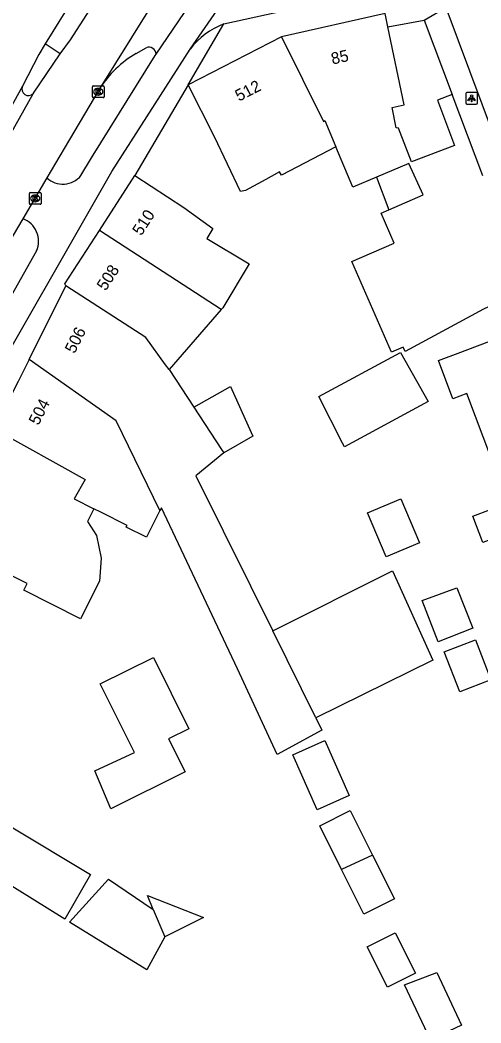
# Model space of a CAD drawing. Extents: x 162990 to 165007, y 383433 to 384336.
# Drawn here: x 163862.2 to 163901.5, y 384040.4 to 384126.1 of the extents above; entities that cross this region are included whole.
import ezdxf

# ---------------------------------------------------------------- set-up
doc = ezdxf.new("R2010")
doc.units = 0
for name, color, linetype in [('IMGEO_Fietspad_open', 7, 'Continuous'), ('IMGEO_Kolk', 7, 'Continuous'), ('IMGEO_Lichtpunt', 7, 'Continuous'), ('IMGEO_Pand', 7, 'Continuous'), ('IMGEO_Pand_nummerreeks', 7, 'Continuous'), ('IMGEO_Rijbaan_lokaal_gesloten', 7, 'Continuous'), ('IMGEO_Rijbaan_lokaal_open', 7, 'Continuous'), ('IMGEO_Voetpad_open', 7, 'Continuous')]:
    doc.layers.add(name, color=color, linetype=linetype)

msp = doc.modelspace()

# ---------------------------------------------------------------- linework, layer by layer
at = {"layer": 'IMGEO_Fietspad_open'}
for points in [[(163858.262, 384092.719), (163870.014, 384113.204), (163876.697, 384123.662)], [(163867.368, 384112.852), (163868.266, 384114.374), (163873.714, 384123.118), (163873.799, 384123.243)], [(163863.578, 384106.421), (163855.398, 384091.956)]]:
    msp.add_lwpolyline(points, dxfattribs=at)
for centre, radius, start, end in [((163865.815, 384114.135), 2.015, 227.39935, 320.44519), ((163861.689, 384107.232), 2.056, 336.7595, 69.87956)]:
    msp.add_arc(centre, radius, start, end, dxfattribs=at)
at = {"layer": 'IMGEO_Kolk'}
for p, q in [((163868.344, 384119.588), (163868.344, 384120.44)), ((163868.419, 384120.514), (163869.271, 384120.514)), ((163869.345, 384120.44), (163869.345, 384119.588)), ((163869.271, 384119.514), (163868.419, 384119.514)), ((163868.855, 384119.734), (163868.83, 384119.734)), ((163868.832, 384120.294), (163868.857, 384120.294)), ((163862.96, 384110.472), (163862.96, 384111.324)), ((163863.035, 384111.398), (163863.887, 384111.398)), ((163863.448, 384111.178), (163863.473, 384111.178)), ((163863.961, 384111.324), (163863.961, 384110.472)), ((163863.887, 384110.398), (163863.035, 384110.398)), ((163863.471, 384110.618), (163863.446, 384110.618))]:
    msp.add_line(p, q, dxfattribs=at)
for points in [[(163868.344, 384119.588), (163868.344, 384120.44)], [(163868.419, 384120.514), (163869.271, 384120.514)], [(163869.345, 384120.44), (163869.345, 384119.588)], [(163869.271, 384119.514), (163868.419, 384119.514)], [(163868.665, 384120.214), (163868.788, 384120.214), (163868.788, 384120.063), (163868.918, 384120.214), (163869.082, 384120.214), (163868.936, 384120.063), (163869.089, 384119.814), (163868.937, 384119.814), (163868.852, 384119.978), (163868.788, 384119.911), (163868.788, 384119.814), (163868.665, 384119.814), (163868.665, 384120.214)], [(163862.96, 384110.472), (163862.96, 384111.324)], [(163863.035, 384111.398), (163863.887, 384111.398)], [(163863.281, 384111.098), (163863.404, 384111.098), (163863.404, 384110.947), (163863.534, 384111.098), (163863.698, 384111.098), (163863.552, 384110.947), (163863.705, 384110.698), (163863.553, 384110.698), (163863.468, 384110.862), (163863.404, 384110.795), (163863.404, 384110.698), (163863.281, 384110.698), (163863.281, 384111.098)], [(163863.961, 384111.324), (163863.961, 384110.472)], [(163863.887, 384110.398), (163863.035, 384110.398)]]:
    msp.add_lwpolyline(points, dxfattribs=at)
for centre, start, end in [((163868.421, 384120.438), 91.55205, 178.44795), ((163868.421, 384120.438), 91.55205, 178.44795), ((163869.269, 384120.438), 1.55205, 88.44795), ((163869.269, 384120.438), 1.55205, 88.44795), ((163868.421, 384119.59), 181.55205, 268.44795), ((163868.421, 384119.59), 181.55205, 268.44795), ((163869.269, 384119.59), 271.55205, 358.44795), ((163869.269, 384119.59), 271.55205, 358.44795), ((163863.037, 384111.322), 91.55205, 178.44795), ((163863.037, 384111.322), 91.55205, 178.44795), ((163863.885, 384111.322), 1.55205, 88.44795), ((163863.885, 384111.322), 1.55205, 88.44795), ((163863.037, 384110.474), 181.55205, 268.44795), ((163863.037, 384110.474), 181.55205, 268.44795), ((163863.885, 384110.474), 271.55205, 358.44795), ((163863.885, 384110.474), 271.55205, 358.44795)]:
    msp.add_arc(centre, 0.0765, start, end, dxfattribs=at)
for centre, major_axis, ratio, start_param, end_param in [((163868.831, 384120.014), (-0.387, 0.002), 0.722429, 4.712389, 7.853982), ((163868.856, 384120.014), (-0.39, 0.002), 0.717154, 1.570796, 4.712389), ((163863.447, 384110.898), (-0.387, 0.002), 0.722429, 4.712389, 7.853982), ((163863.472, 384110.898), (-0.39, 0.002), 0.717154, 1.570796, 4.712389)]:
    msp.add_ellipse(centre, major_axis=major_axis, ratio=ratio, start_param=start_param, end_param=end_param, dxfattribs=at)
at = {"layer": 'IMGEO_Lichtpunt'}
for p, q in [((163900.252, 384119.868), (163900.252, 384119.061)), ((163900.252, 384119.868), (163900.252, 384119.061)), ((163901.154, 384119.963), (163900.346, 384119.963)), ((163901.154, 384119.963), (163900.346, 384119.963)), ((163901.248, 384119.061), (163901.248, 384119.868)), ((163901.248, 384119.061), (163901.248, 384119.868)), ((163900.346, 384118.967), (163901.154, 384118.967)), ((163900.346, 384118.967), (163901.154, 384118.967))]:
    msp.add_line(p, q, dxfattribs=at)
for points in [[(163900.626, 384119.532), (163900.665, 384119.504), (163900.477, 384119.242), (163900.439, 384119.269), (163900.626, 384119.532)], [(163900.838, 384119.504), (163900.876, 384119.531), (163901.063, 384119.269), (163901.024, 384119.241), (163900.838, 384119.504)], [(163900.728, 384119.484), (163900.775, 384119.484), (163900.775, 384119.162), (163900.728, 384119.162), (163900.728, 384119.484)]]:
    msp.add_lwpolyline(points, dxfattribs=at)
msp.add_circle((163900.751, 384119.666), 0.0994, dxfattribs=at)
for centre, start, end in [((163900.346, 384119.868), 90, 180), ((163900.346, 384119.868), 90, 180), ((163901.154, 384119.868), 0, 90), ((163901.154, 384119.868), 0, 90), ((163900.346, 384119.061), 180, 270), ((163900.346, 384119.061), 180, 270), ((163901.154, 384119.061), 270, 0), ((163901.154, 384119.061), 270, 360)]:
    msp.add_arc(centre, 0.0946, start, end, dxfattribs=at)
at = {"layer": 'IMGEO_Pand'}
for points in [[(163893.588, 384125.567), (163893.354, 384126.698), (163884.516, 384124.719)], [(163899.1, 384119.776), (163897.84, 384119.301), (163899.299, 384115.433), (163895.601, 384114.038), (163894.496, 384116.901), (163894.306, 384116.933), (163893.974, 384118.682), (163894.973, 384118.889), (163893.588, 384125.567)], [(163884.516, 384124.719), (163876.517, 384120.624)], [(163884.516, 384124.719), (163888.09, 384117.489), (163888.221, 384117.556), (163889.151, 384115.323)], [(163889.151, 384115.323), (163884.496, 384112.879), (163884.344, 384113.17), (163883.158, 384112.529), (163881.419, 384111.589), (163880.994, 384111.502), (163878.774, 384116.163), (163876.517, 384120.624)], [(163901.721, 384112.825), (163899.1, 384119.776)], [(163892.63, 384112.725), (163890.588, 384111.87), (163889.151, 384115.323)], [(163893.685, 384109.929), (163896.612, 384111.21), (163895.4, 384113.886), (163892.63, 384112.725)], [(163868.943, 384108.154), (163871.977, 384112.853)], [(163871.977, 384112.853), (163876.171, 384110.131), (163878.645, 384108.341), (163878.133, 384107.482), (163881.743, 384105.323), (163879.492, 384101.562), (163879.363, 384101.414)], [(163892.63, 384112.725), (163893.685, 384109.929)], [(163903.84, 384102.398), (163901.755, 384101.43), (163895.061, 384097.812), (163894.893, 384098.195), (163893.892, 384097.76), (163890.525, 384105.5), (163894.136, 384107.071), (163893.019, 384109.638), (163893.685, 384109.929)], [(163866.088, 384103.44), (163865.996, 384103.589), (163868.943, 384108.154)], [(163879.363, 384101.414), (163868.943, 384108.154)], [(163862.93, 384097.12), (163866.088, 384103.44)], [(163874.911, 384096.29), (163874.579, 384096.686), (163872.912, 384099.019), (163866.088, 384103.44)], [(163879.363, 384101.414), (163874.911, 384096.29)], [(163902.48, 384088.551), (163900.333, 384094.227), (163899.15, 384093.779), (163897.914, 384097.045), (163899.832, 384097.771), (163900.196, 384097.909), (163904.872, 384099.678)], [(163887.686, 384093.969), (163894.67, 384097.744), (163897.05, 384093.539), (163889.894, 384089.672), (163889.724, 384089.987), (163887.686, 384093.969)], [(163862.93, 384097.12), (163861.996, 384095.251), (163859.931, 384091.201)], [(163874.118, 384084.233), (163870.367, 384091.903), (163862.93, 384097.12)], [(163874.911, 384096.29), (163877.027, 384093.047)], [(163877.027, 384093.047), (163880.149, 384094.815), (163881.908, 384090.883), (163882.049, 384090.569), (163879.564, 384089.159)], [(163877.027, 384093.047), (163879.376, 384089.447), (163879.564, 384089.159)], [(163859.931, 384091.201), (163867.724, 384086.87), (163866.8, 384085.222), (163868.479, 384084.373)], [(163879.564, 384089.159), (163877.195, 384087.195), (163881.846, 384077.8), (163883.76, 384073.932)], [(163904.715, 384082.645), (163901.7, 384081.504), (163900.852, 384083.745), (163903.867, 384084.886), (163902.48, 384088.551)], [(163891.856, 384084.031), (163894.709, 384085.239), (163896.307, 384081.465), (163893.453, 384080.257), (163891.856, 384084.031)], [(163868.479, 384084.373), (163867.919, 384083.301), (163868.705, 384082.086), (163869.086, 384080.143), (163868.96, 384078.187), (163867.325, 384074.959), (163862.486, 384077.41), (163862.778, 384077.985), (163860.358, 384079.187), (163859.125, 384079.799), (163859.419, 384080.39), (163855.788, 384082.237)], [(163874.118, 384084.233), (163872.957, 384081.942), (163871.242, 384082.811), (163871.322, 384082.935), (163869.073, 384084.073), (163868.479, 384084.373)], [(163887.443, 384066.493), (163887.952, 384065.464), (163884.133, 384063.386), (163880.742, 384070.686), (163874.237, 384084.468), (163874.118, 384084.233)], [(163883.76, 384073.932), (163893.99, 384079.069), (163897.432, 384071.437), (163887.443, 384066.493)], [(163897.898, 384072.994), (163896.538, 384076.542), (163899.487, 384077.613), (163900.862, 384074.181), (163897.898, 384072.994)], [(163887.443, 384066.493), (163883.76, 384073.932)], [(163898.413, 384072.151), (163901.071, 384073.163), (163902.393, 384069.759), (163899.742, 384068.729), (163898.413, 384072.151)], [(163869.917, 384058.728), (163868.541, 384061.987), (163871.93, 384063.532), (163869.01, 384069.402), (163873.561, 384071.666), (163876.589, 384065.579), (163874.851, 384064.715), (163876.26, 384061.883), (163869.917, 384058.728)], [(163885.473, 384063.352), (163888.219, 384064.565), (163890.297, 384059.858), (163887.552, 384058.645), (163885.473, 384063.352)], [(163889.631, 384053.556), (163887.769, 384057.274), (163890.377, 384058.58), (163892.279, 384054.779)], [(163868.189, 384053.106), (163865.976, 384049.312), (163859.105, 384053.581), (163861.391, 384057.178), (163868.189, 384053.106)], [(163892.279, 384054.779), (163889.631, 384053.556)], [(163892.279, 384054.779), (163894.15, 384051.041), (163891.543, 384049.736), (163889.631, 384053.556)], [(163874.542, 384047.779), (163872.987, 384044.956), (163866.395, 384049.052), (163869.716, 384052.725), (163873.552, 384050.123)], [(163873.552, 384050.123), (163873.04, 384051.334), (163877.837, 384049.438), (163874.542, 384047.779)], [(163873.552, 384050.123), (163874.542, 384047.779)], [(163891.827, 384046.932), (163894.215, 384048.131), (163895.948, 384044.679), (163893.56, 384043.48), (163891.827, 384046.932)], [(163895.007, 384043.699), (163897.772, 384044.748), (163899.897, 384040.243), (163897.231, 384038.985), (163895.007, 384043.699)]]:
    msp.add_lwpolyline(points, dxfattribs=at)
at = {"layer": 'IMGEO_Rijbaan_lokaal_gesloten'}
for points in [[(163874.431, 384129.062), (163868.952, 384120.271)], [(163866.803, 384128.137), (163866.796, 384128.127), (163864.304, 384124.106)], [(163865.588, 384123.261), (163866.481, 384124.459), (163868.12, 384127.015), (163868.779, 384127.938)], [(163864.304, 384124.106), (163863.756, 384123.203), (163862.368, 384120.5)], [(163863.299, 384119.895), (163865.588, 384123.261)], [(163862.368, 384120.5), (163852.971, 384103.465)], [(163853.831, 384102.994), (163863.299, 384119.895)], [(163868.952, 384120.271), (163865.93, 384115.162), (163864.451, 384112.652)], [(163864.451, 384112.652), (163862.396, 384109.163)], [(163862.396, 384109.163), (163860.464, 384105.88), (163859.978, 384105.056)]]:
    msp.add_lwpolyline(points, dxfattribs=at)
msp.add_arc((163862.872, 384120.256), 0.56, 154.18424, 319.781, dxfattribs=at)
at = {"layer": 'IMGEO_Rijbaan_lokaal_open'}
for points in [[(163873.799, 384123.243), (163877.678, 384128.954)], [(163876.697, 384123.662), (163880.797, 384129.62)], [(163879.586, 384125.813), (163895.485, 384129.337)], [(163898.552, 384127.219), (163903.65, 384113.577)], [(163872.094, 384123.301), (163872.948, 384123.78)]]:
    msp.add_lwpolyline(points, dxfattribs=at)
for centre, radius, start, end in [((163881.862, 384119.741), 6.484, 110.54473, 142.7942), ((163873.175, 384123.197), 0.625, 4.18375, 111.31057), ((163876.884, 384115.19), 9.42, 120.56379, 147.357)]:
    msp.add_arc(centre, radius, start, end, dxfattribs=at)
at = {"layer": 'IMGEO_Voetpad_open'}
for points in [[(163896.692, 384126.141), (163898.552, 384127.219)], [(163876.517, 384120.624), (163879.586, 384125.813)], [(163893.588, 384125.567), (163896.692, 384126.141)], [(163896.692, 384126.141), (163899.1, 384119.776)], [(163865.588, 384123.261), (163864.304, 384124.106)], [(163876.517, 384120.624), (163871.977, 384112.853)]]:
    msp.add_lwpolyline(points, dxfattribs=at)

# ---------------------------------------------------------------- texts
at = {"layer": 'IMGEO_Pand_nummerreeks'}
for s, rotation, p in [('85', 12.54205, (163888.863, 384122.338)), ('512', 27.11236, (163880.863, 384119.164)), ('510', 57.15091, (163872.521, 384107.648)), ('508', 57.15517, (163869.481, 384102.94)), ('506', 63.44883, (163866.827, 384097.581)), ('504', 63.13422, (163863.735, 384091.449))]:
    msp.add_text(s, height=1, rotation=rotation, dxfattribs=at).set_placement(p)

doc.saveas('drawing.dxf')
